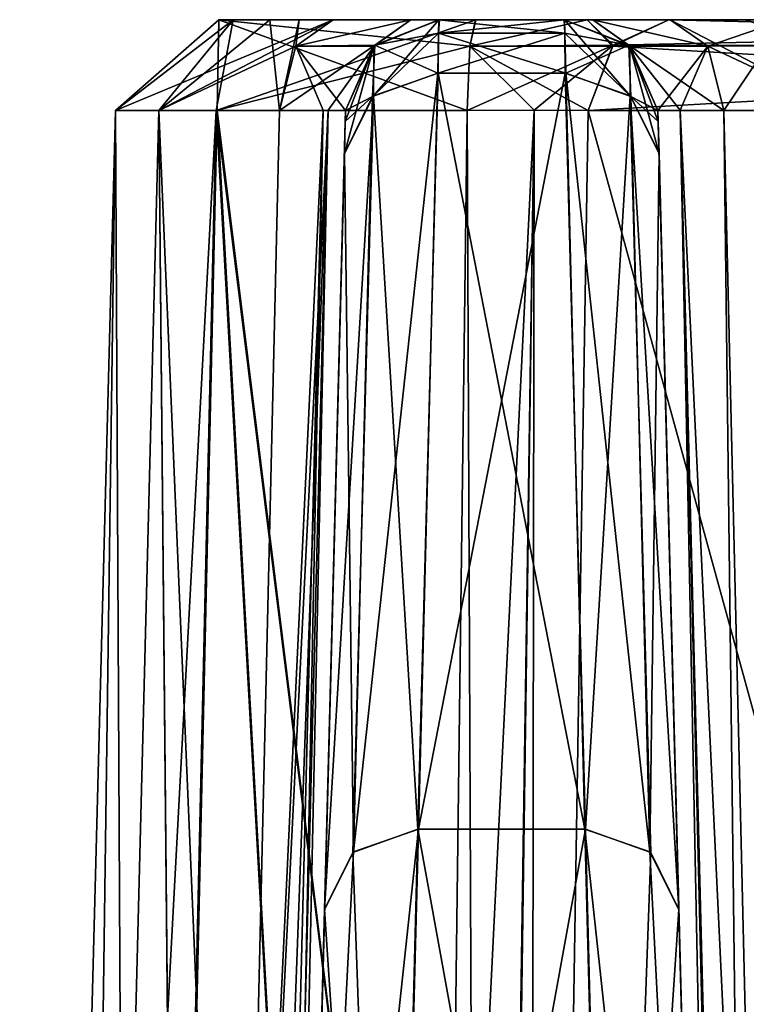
# Model space of a CAD drawing. Header units: inches. Extents: x -9.1 to 9.1, y -1.6 to 4.3.
# Tile 316 of 656: x -7.155 to -6.921, y 0.533 to 0.85. Entities that reach past the tile are written whole.
import ezdxf

# ---------------------------------------------------------------- set-up
doc = ezdxf.new("R2010")
doc.units = ezdxf.units.IN
doc.header["$LTSCALE"] = 65.185185
doc.header["$MEASUREMENT"] = 0
for name, color, linetype in [('1037', 7, 'CONTINUOUS'), ('1038', 7, 'CONTINUOUS'), ('1039', 7, 'CONTINUOUS'), ('1040', 7, 'CONTINUOUS'), ('1041', 7, 'CONTINUOUS'), ('1082', 7, 'CONTINUOUS'), ('1083', 7, 'CONTINUOUS'), ('1084', 7, 'CONTINUOUS'), ('1085', 7, 'CONTINUOUS'), ('1086', 7, 'CONTINUOUS'), ('6074', 7, 'CONTINUOUS'), ('6075', 7, 'CONTINUOUS'), ('6076', 7, 'CONTINUOUS'), ('6077', 7, 'CONTINUOUS'), ('6078', 7, 'CONTINUOUS'), ('6079', 7, 'CONTINUOUS'), ('6080', 7, 'CONTINUOUS'), ('6081', 7, 'CONTINUOUS'), ('6082', 7, 'CONTINUOUS'), ('6083', 7, 'CONTINUOUS'), ('6084', 7, 'CONTINUOUS'), ('6578', 7, 'CONTINUOUS'), ('6579', 7, 'CONTINUOUS'), ('6580', 7, 'CONTINUOUS'), ('6581', 7, 'CONTINUOUS'), ('6582', 7, 'CONTINUOUS'), ('6583', 7, 'CONTINUOUS'), ('6584', 7, 'CONTINUOUS'), ('6585', 7, 'CONTINUOUS'), ('6586', 7, 'CONTINUOUS'), ('6587', 7, 'CONTINUOUS'), ('6588', 7, 'CONTINUOUS'), ('6613', 7, 'CONTINUOUS'), ('6615', 7, 'CONTINUOUS'), ('6616', 7, 'CONTINUOUS'), ('6617', 7, 'CONTINUOUS'), ('6618', 7, 'CONTINUOUS'), ('6619', 7, 'CONTINUOUS'), ('6620', 7, 'CONTINUOUS'), ('6621', 7, 'CONTINUOUS'), ('6622', 7, 'CONTINUOUS'), ('6623', 7, 'CONTINUOUS'), ('6624', 7, 'CONTINUOUS'), ('6658', 7, 'CONTINUOUS'), ('6659', 7, 'CONTINUOUS'), ('6660', 7, 'CONTINUOUS'), ('6661', 7, 'CONTINUOUS'), ('6662', 7, 'CONTINUOUS'), ('6663', 7, 'CONTINUOUS'), ('6703', 7, 'CONTINUOUS'), ('6704', 7, 'CONTINUOUS'), ('6705', 7, 'CONTINUOUS'), ('6707', 7, 'CONTINUOUS')]:
    doc.layers.add(name, color=color, linetype=linetype)

msp = doc.modelspace()

# ---------------------------------------------------------------- linework, layer by layer
at = {"layer": '1037', "linetype": 'CONTINUOUS'}
for points in [[(-6.94979, 0.82079, 3.49259), (-6.9497, 0.81729, 3.52136), (-6.919, -0.355, 2.82467), (-6.94979, 0.82079, 3.49259)], [(-6.94979, 0.82079, 2.80949), (-6.94979, 0.82079, 3.49259), (-6.919, -0.355, 2.82467), (-6.94979, 0.82079, 2.80949)], [(-6.9497, 0.81729, 3.52136), (-6.94943, 0.80699, 3.54846), (-6.919, -0.355, 2.82467), (-6.9497, 0.81729, 3.52136)], [(-6.94943, 0.80699, 3.54846), (-6.94306, 0.56391, 4.01084), (-6.919, -0.355, 2.82467), (-6.94943, 0.80699, 3.54846)], [(-6.94306, 0.56391, 4.01084), (-6.93428, 0.22835, 4.37628), (-6.919, -0.355, 2.82467), (-6.94306, 0.56391, 4.01084)]]:
    msp.add_3dface(points, dxfattribs=at)
at = {"layer": '1038', "linetype": 'CONTINUOUS'}
for points in [[(-6.97305, 0.5897, 4.02475), (-6.96427, 0.24387, 4.40152), (-6.95209, 0.58226, 4.02055), (-6.97305, 0.5897, 4.02475)], [(-6.96427, 0.24387, 4.40152), (-6.94306, 0.56391, 4.01084), (-6.95209, 0.58226, 4.02055), (-6.96427, 0.24387, 4.40152)], [(-6.93428, 0.22835, 4.37628), (-6.94306, 0.56391, 4.01084), (-6.96427, 0.24387, 4.40152), (-6.93428, 0.22835, 4.37628)]]:
    msp.add_3dface(points, dxfattribs=at)
at = {"layer": '1039', "linetype": 'CONTINUOUS'}
for points in [[(-6.96427, 0.24387, 4.40152), (-6.97305, 0.5897, 4.02475), (-7.03572, 0.24386, 4.40152), (-6.96427, 0.24387, 4.40152)], [(-7.03572, 0.24386, 4.40152), (-6.97305, 0.5897, 4.02475), (-7.02677, 0.5897, 4.02475), (-7.03572, 0.24386, 4.40152)]]:
    msp.add_3dface(points, dxfattribs=at)
at = {"layer": '1040', "linetype": 'CONTINUOUS'}
for points in [[(-7.03572, 0.24386, 4.40152), (-7.02677, 0.5897, 4.02475), (-7.06572, 0.22836, 4.37628), (-7.03572, 0.24386, 4.40152)], [(-7.02677, 0.5897, 4.02475), (-7.04764, 0.58249, 4.02067), (-7.06572, 0.22836, 4.37628), (-7.02677, 0.5897, 4.02475)], [(-7.04764, 0.58249, 4.02067), (-7.05694, 0.56391, 4.01082), (-7.06572, 0.22836, 4.37628), (-7.04764, 0.58249, 4.02067)]]:
    msp.add_3dface(points, dxfattribs=at)
at = {"layer": '1041', "linetype": 'CONTINUOUS'}
for points in [[(-7.081, -0.355, 2.82467), (-7.081, -0.355, 4.53392), (-7.05021, 0.82079, 3.49256), (-7.081, -0.355, 2.82467)], [(-7.05021, 0.82079, 3.49256), (-7.081, -0.355, 4.53392), (-7.0503, 0.81729, 3.52136), (-7.05021, 0.82079, 3.49256)], [(-7.05021, 0.82079, 2.80949), (-7.081, -0.355, 2.82467), (-7.05021, 0.82079, 3.49256), (-7.05021, 0.82079, 2.80949)], [(-7.0503, 0.81729, 3.52136), (-7.081, -0.355, 4.53392), (-7.05057, 0.80698, 3.54848), (-7.0503, 0.81729, 3.52136)], [(-7.081, -0.355, 4.53392), (-7.05694, 0.56391, 4.01082), (-7.05057, 0.80698, 3.54848), (-7.081, -0.355, 4.53392)], [(-7.06572, 0.22836, 4.37628), (-7.05694, 0.56391, 4.01082), (-7.081, -0.355, 4.53392), (-7.06572, 0.22836, 4.37628)]]:
    msp.add_3dface(points, dxfattribs=at)
at = {"layer": '1082', "linetype": 'CONTINUOUS'}
for points in [[(-7.0503, 0.81729, -3.52136), (-7.081, -0.355, -2.82272), (-7.05021, 0.82079, -3.49259), (-7.0503, 0.81729, -3.52136)], [(-7.05021, 0.82079, -3.49259), (-7.081, -0.355, -2.82272), (-7.05021, 0.82079, -2.80755), (-7.05021, 0.82079, -3.49259)], [(-7.05057, 0.80699, -3.54846), (-7.081, -0.355, -2.82272), (-7.0503, 0.81729, -3.52136), (-7.05057, 0.80699, -3.54846)], [(-7.05694, 0.56391, -4.01084), (-7.081, -0.355, -2.82272), (-7.05057, 0.80699, -3.54846), (-7.05694, 0.56391, -4.01084)], [(-7.06572, 0.22835, -4.37628), (-7.081, -0.355, -2.82272), (-7.05694, 0.56391, -4.01084), (-7.06572, 0.22835, -4.37628)]]:
    msp.add_3dface(points, dxfattribs=at)
at = {"layer": '1083', "linetype": 'CONTINUOUS'}
for points in [[(-7.02695, 0.5897, -4.02475), (-7.03573, 0.24387, -4.40152), (-7.04791, 0.58226, -4.02055), (-7.02695, 0.5897, -4.02475)], [(-7.03573, 0.24387, -4.40152), (-7.05694, 0.56391, -4.01084), (-7.04791, 0.58226, -4.02055), (-7.03573, 0.24387, -4.40152)], [(-7.06572, 0.22835, -4.37628), (-7.05694, 0.56391, -4.01084), (-7.03573, 0.24387, -4.40152), (-7.06572, 0.22835, -4.37628)]]:
    msp.add_3dface(points, dxfattribs=at)
at = {"layer": '1084', "linetype": 'CONTINUOUS'}
for points in [[(-7.03573, 0.24387, -4.40152), (-7.02695, 0.5897, -4.02475), (-6.96428, 0.24386, -4.40152), (-7.03573, 0.24387, -4.40152)], [(-6.96428, 0.24386, -4.40152), (-7.02695, 0.5897, -4.02475), (-6.97323, 0.5897, -4.02475), (-6.96428, 0.24386, -4.40152)]]:
    msp.add_3dface(points, dxfattribs=at)
at = {"layer": '1085', "linetype": 'CONTINUOUS'}
for points in [[(-6.96428, 0.24386, -4.40152), (-6.97323, 0.5897, -4.02475), (-6.93428, 0.22835, -4.37628), (-6.96428, 0.24386, -4.40152)], [(-6.97323, 0.5897, -4.02475), (-6.95236, 0.58249, -4.02067), (-6.93428, 0.22835, -4.37628), (-6.97323, 0.5897, -4.02475)], [(-6.95236, 0.58249, -4.02067), (-6.94306, 0.56391, -4.01082), (-6.93428, 0.22835, -4.37628), (-6.95236, 0.58249, -4.02067)]]:
    msp.add_3dface(points, dxfattribs=at)
at = {"layer": '1086', "linetype": 'CONTINUOUS'}
for points in [[(-6.919, -0.355, -2.82272), (-6.919, -0.355, -4.53392), (-6.94979, 0.82079, -3.49256), (-6.919, -0.355, -2.82272)], [(-6.94979, 0.82079, -3.49256), (-6.919, -0.355, -4.53392), (-6.9497, 0.81729, -3.52136), (-6.94979, 0.82079, -3.49256)], [(-6.94979, 0.82079, -2.80755), (-6.919, -0.355, -2.82272), (-6.94979, 0.82079, -3.49256), (-6.94979, 0.82079, -2.80755)], [(-6.9497, 0.81729, -3.52136), (-6.919, -0.355, -4.53392), (-6.94943, 0.80698, -3.54848), (-6.9497, 0.81729, -3.52136)], [(-6.919, -0.355, -4.53392), (-6.94306, 0.56391, -4.01082), (-6.94943, 0.80698, -3.54848), (-6.919, -0.355, -4.53392)], [(-6.93428, 0.22835, -4.37628), (-6.94306, 0.56391, -4.01082), (-6.919, -0.355, -4.53392), (-6.93428, 0.22835, -4.37628)]]:
    msp.add_3dface(points, dxfattribs=at)
at = {"layer": '6074', "linetype": 'CONTINUOUS'}
for points in [[(-6.94979, 0.82079, 2.80949), (-6.919, -0.355, 2.82467), (-6.94262, 0.82094, 2.78726), (-6.94979, 0.82079, 2.80949)], [(-6.919, -0.355, 2.82467), (-6.9126, -0.35515, 2.804), (-6.94262, 0.82094, 2.78726), (-6.919, -0.355, 2.82467)], [(-6.94262, 0.82094, 2.78726), (-6.9126, -0.35515, 2.804), (-6.91467, 0.2322, 2.77752), (-6.94262, 0.82094, 2.78726)], [(-6.92856, 0.82079, 2.76861), (-6.94262, 0.82094, 2.78726), (-6.91467, 0.2322, 2.77752), (-6.92856, 0.82079, 2.76861)]]:
    msp.add_3dface(points, dxfattribs=at)
at = {"layer": '6075', "linetype": 'CONTINUOUS'}
for points in [[(-6.97978, 0.85, 2.80949), (-6.95884, 0.84148, 2.80949), (-6.97076, 0.85, 2.77265), (-6.97978, 0.85, 2.80949)], [(-6.97076, 0.85, 2.77265), (-6.95884, 0.84148, 2.80949), (-6.93377, 0.8415, 2.76119), (-6.97076, 0.85, 2.77265)], [(-6.94582, 0.85, 2.74409), (-6.97076, 0.85, 2.77265), (-6.93377, 0.8415, 2.76119), (-6.94582, 0.85, 2.74409)], [(-6.95884, 0.84148, 2.80949), (-6.94979, 0.82079, 2.80949), (-6.93377, 0.8415, 2.76119), (-6.95884, 0.84148, 2.80949)], [(-6.94979, 0.82079, 2.80949), (-6.94262, 0.82094, 2.78726), (-6.93377, 0.8415, 2.76119), (-6.94979, 0.82079, 2.80949)], [(-6.94262, 0.82094, 2.78726), (-6.92856, 0.82079, 2.76861), (-6.93377, 0.8415, 2.76119), (-6.94262, 0.82094, 2.78726)]]:
    msp.add_3dface(points, dxfattribs=at)
at = {"layer": '6076', "linetype": 'CONTINUOUS'}
for points in [[(-6.95884, 0.84148, 2.80949), (-6.97978, 0.85, 2.80949), (-6.95885, 0.84149, 3.4926), (-6.95884, 0.84148, 2.80949)], [(-6.95885, 0.84149, 3.4926), (-6.97978, 0.85, 2.80949), (-6.97978, 0.85, 3.4926), (-6.95885, 0.84149, 3.4926)], [(-6.94979, 0.82079, 3.49259), (-6.95884, 0.84148, 2.80949), (-6.95885, 0.84149, 3.4926), (-6.94979, 0.82079, 3.49259)], [(-6.94979, 0.82079, 3.49259), (-6.94979, 0.82079, 2.80949), (-6.95884, 0.84148, 2.80949), (-6.94979, 0.82079, 3.49259)]]:
    msp.add_3dface(points, dxfattribs=at)
at = {"layer": '6077', "linetype": 'CONTINUOUS'}
for points in [[(-6.95885, 0.84149, 3.4926), (-6.97978, 0.85, 3.4926), (-6.95872, 0.82556, 3.55833), (-6.95885, 0.84149, 3.4926)], [(-6.95872, 0.82556, 3.55833), (-6.97978, 0.85, 3.4926), (-6.97968, 0.84562, 3.52857), (-6.95872, 0.82556, 3.55833)], [(-6.97959, 0.83277, 3.56241), (-6.95872, 0.82556, 3.55833), (-6.97968, 0.84562, 3.52857), (-6.97959, 0.83277, 3.56241)], [(-6.94943, 0.80699, 3.54846), (-6.9497, 0.81729, 3.52136), (-6.95885, 0.84149, 3.4926), (-6.94943, 0.80699, 3.54846)], [(-6.94943, 0.80699, 3.54846), (-6.95885, 0.84149, 3.4926), (-6.95872, 0.82556, 3.55833), (-6.94943, 0.80699, 3.54846)], [(-6.9497, 0.81729, 3.52136), (-6.94979, 0.82079, 3.49259), (-6.95885, 0.84149, 3.4926), (-6.9497, 0.81729, 3.52136)]]:
    msp.add_3dface(points, dxfattribs=at)
at = {"layer": '6078', "linetype": 'CONTINUOUS'}
for points in [[(-6.97305, 0.5897, 4.02475), (-6.95872, 0.82556, 3.55833), (-6.97959, 0.83277, 3.56241), (-6.97305, 0.5897, 4.02475)], [(-6.97305, 0.5897, 4.02475), (-6.95209, 0.58226, 4.02055), (-6.95872, 0.82556, 3.55833), (-6.97305, 0.5897, 4.02475)], [(-6.94306, 0.56391, 4.01084), (-6.94943, 0.80699, 3.54846), (-6.95872, 0.82556, 3.55833), (-6.94306, 0.56391, 4.01084)], [(-6.95209, 0.58226, 4.02055), (-6.94306, 0.56391, 4.01084), (-6.95872, 0.82556, 3.55833), (-6.95209, 0.58226, 4.02055)]]:
    msp.add_3dface(points, dxfattribs=at)
at = {"layer": '6079', "linetype": 'CONTINUOUS'}
for points in [[(-7.02677, 0.5897, 4.02475), (-6.97305, 0.5897, 4.02475), (-6.97959, 0.83277, 3.56241), (-7.02677, 0.5897, 4.02475)], [(-7.02677, 0.5897, 4.02475), (-6.97959, 0.83277, 3.56241), (-7.02058, 0.83277, 3.56241), (-7.02677, 0.5897, 4.02475)]]:
    msp.add_3dface(points, dxfattribs=at)
at = {"layer": '6080', "linetype": 'CONTINUOUS'}
for points in [[(-7.04764, 0.58249, 4.02067), (-7.02677, 0.5897, 4.02475), (-7.02058, 0.83277, 3.56241), (-7.04764, 0.58249, 4.02067)], [(-7.04764, 0.58249, 4.02067), (-7.02058, 0.83277, 3.56241), (-7.04155, 0.82533, 3.55821), (-7.04764, 0.58249, 4.02067)], [(-7.05057, 0.80698, 3.54848), (-7.04764, 0.58249, 4.02067), (-7.04155, 0.82533, 3.55821), (-7.05057, 0.80698, 3.54848)], [(-7.05694, 0.56391, 4.01082), (-7.04764, 0.58249, 4.02067), (-7.05057, 0.80698, 3.54848), (-7.05694, 0.56391, 4.01082)]]:
    msp.add_3dface(points, dxfattribs=at)
at = {"layer": '6081', "linetype": 'CONTINUOUS'}
for points in [[(-7.02003, 0.85, 3.4926), (-7.04085, 0.84178, 3.4926), (-7.02032, 0.84563, 3.52853), (-7.02003, 0.85, 3.4926)], [(-7.04085, 0.84178, 3.4926), (-7.02058, 0.83277, 3.56241), (-7.02032, 0.84563, 3.52853), (-7.04085, 0.84178, 3.4926)], [(-7.05021, 0.82079, 3.49256), (-7.04155, 0.82533, 3.55821), (-7.04085, 0.84178, 3.4926), (-7.05021, 0.82079, 3.49256)], [(-7.04155, 0.82533, 3.55821), (-7.02058, 0.83277, 3.56241), (-7.04085, 0.84178, 3.4926), (-7.04155, 0.82533, 3.55821)], [(-7.0503, 0.81729, 3.52136), (-7.05057, 0.80698, 3.54848), (-7.04155, 0.82533, 3.55821), (-7.0503, 0.81729, 3.52136)], [(-7.05021, 0.82079, 3.49256), (-7.0503, 0.81729, 3.52136), (-7.04155, 0.82533, 3.55821), (-7.05021, 0.82079, 3.49256)]]:
    msp.add_3dface(points, dxfattribs=at)
at = {"layer": '6082', "linetype": 'CONTINUOUS'}
for points in [[(-7.04085, 0.84178, 3.4926), (-7.02003, 0.85, 3.4926), (-7.04084, 0.84179, 2.80949), (-7.04085, 0.84178, 3.4926)], [(-7.04084, 0.84179, 2.80949), (-7.02003, 0.85, 3.4926), (-7.02022, 0.85, 2.80949), (-7.04084, 0.84179, 2.80949)], [(-7.05021, 0.82079, 2.80949), (-7.04085, 0.84178, 3.4926), (-7.04084, 0.84179, 2.80949), (-7.05021, 0.82079, 2.80949)], [(-7.05021, 0.82079, 2.80949), (-7.05021, 0.82079, 3.49256), (-7.04085, 0.84178, 3.4926), (-7.05021, 0.82079, 2.80949)]]:
    msp.add_3dface(points, dxfattribs=at)
at = {"layer": '6083', "linetype": 'CONTINUOUS'}
for points in [[(-7.06623, 0.84149, 2.7612), (-7.04084, 0.84179, 2.80949), (-7.02924, 0.85, 2.77265), (-7.06623, 0.84149, 2.7612)], [(-7.05419, 0.85, 2.74408), (-7.06623, 0.84149, 2.7612), (-7.02924, 0.85, 2.77265), (-7.05419, 0.85, 2.74408)], [(-7.04084, 0.84179, 2.80949), (-7.02022, 0.85, 2.80949), (-7.02924, 0.85, 2.77265), (-7.04084, 0.84179, 2.80949)], [(-7.07149, 0.82079, 2.76867), (-7.04084, 0.84179, 2.80949), (-7.06623, 0.84149, 2.7612), (-7.07149, 0.82079, 2.76867)], [(-7.04084, 0.84179, 2.80949), (-7.07149, 0.82079, 2.76867), (-7.05586, 0.82089, 2.78649), (-7.04084, 0.84179, 2.80949)], [(-7.05021, 0.82079, 2.80949), (-7.04084, 0.84179, 2.80949), (-7.05586, 0.82089, 2.78649), (-7.05021, 0.82079, 2.80949)]]:
    msp.add_3dface(points, dxfattribs=at)
at = {"layer": '6084', "linetype": 'CONTINUOUS'}
for points in [[(-7.09909, -0.355, 2.78628), (-7.05586, 0.82089, 2.78649), (-7.08528, 0.23219, 2.77745), (-7.09909, -0.355, 2.78628)], [(-7.08577, -0.35521, 2.80346), (-7.05586, 0.82089, 2.78649), (-7.09909, -0.355, 2.78628), (-7.08577, -0.35521, 2.80346)], [(-7.081, -0.355, 2.82467), (-7.05586, 0.82089, 2.78649), (-7.08577, -0.35521, 2.80346), (-7.081, -0.355, 2.82467)], [(-7.07149, 0.82079, 2.76867), (-7.08528, 0.23219, 2.77745), (-7.05586, 0.82089, 2.78649), (-7.07149, 0.82079, 2.76867)], [(-7.081, -0.355, 2.82467), (-7.05021, 0.82079, 2.80949), (-7.05586, 0.82089, 2.78649), (-7.081, -0.355, 2.82467)]]:
    msp.add_3dface(points, dxfattribs=at)
at = {"layer": '6578', "linetype": 'CONTINUOUS'}
for points in [[(-7.081, -0.355, -2.82272), (-7.0874, -0.35515, -2.80205), (-7.05738, 0.82094, -2.78531), (-7.081, -0.355, -2.82272)], [(-7.05738, 0.82094, -2.78531), (-7.0874, -0.35515, -2.80205), (-7.08533, 0.2322, -2.77557), (-7.05738, 0.82094, -2.78531)], [(-7.07144, 0.82079, -2.76666), (-7.05738, 0.82094, -2.78531), (-7.08533, 0.2322, -2.77557), (-7.07144, 0.82079, -2.76666)], [(-7.05021, 0.82079, -2.80755), (-7.081, -0.355, -2.82272), (-7.05738, 0.82094, -2.78531), (-7.05021, 0.82079, -2.80755)]]:
    msp.add_3dface(points, dxfattribs=at)
at = {"layer": '6579', "linetype": 'CONTINUOUS'}
for points in [[(-7.02924, 0.85, -2.7707), (-7.04116, 0.84148, -2.80755), (-7.06623, 0.8415, -2.75924), (-7.02924, 0.85, -2.7707)], [(-7.05419, 0.85, -2.74213), (-7.02924, 0.85, -2.7707), (-7.06623, 0.8415, -2.75924), (-7.05419, 0.85, -2.74213)], [(-7.02022, 0.85, -2.80755), (-7.04116, 0.84148, -2.80755), (-7.02924, 0.85, -2.7707), (-7.02022, 0.85, -2.80755)], [(-7.05738, 0.82094, -2.78531), (-7.07144, 0.82079, -2.76666), (-7.06623, 0.8415, -2.75924), (-7.05738, 0.82094, -2.78531)], [(-7.05021, 0.82079, -2.80755), (-7.05738, 0.82094, -2.78531), (-7.06623, 0.8415, -2.75924), (-7.05021, 0.82079, -2.80755)], [(-7.04116, 0.84148, -2.80755), (-7.05021, 0.82079, -2.80755), (-7.06623, 0.8415, -2.75924), (-7.04116, 0.84148, -2.80755)]]:
    msp.add_3dface(points, dxfattribs=at)
at = {"layer": '6580', "linetype": 'CONTINUOUS'}
for points in [[(-7.04116, 0.84148, -2.80755), (-7.02022, 0.85, -2.80755), (-7.04115, 0.84149, -3.4926), (-7.04116, 0.84148, -2.80755)], [(-7.04115, 0.84149, -3.4926), (-7.02022, 0.85, -2.80755), (-7.02022, 0.85, -3.4926), (-7.04115, 0.84149, -3.4926)], [(-7.05021, 0.82079, -3.49259), (-7.04116, 0.84148, -2.80755), (-7.04115, 0.84149, -3.4926), (-7.05021, 0.82079, -3.49259)], [(-7.05021, 0.82079, -3.49259), (-7.05021, 0.82079, -2.80755), (-7.04116, 0.84148, -2.80755), (-7.05021, 0.82079, -3.49259)]]:
    msp.add_3dface(points, dxfattribs=at)
at = {"layer": '6581', "linetype": 'CONTINUOUS'}
for points in [[(-7.04115, 0.84149, -3.4926), (-7.02022, 0.85, -3.4926), (-7.04128, 0.82556, -3.55833), (-7.04115, 0.84149, -3.4926)], [(-7.04128, 0.82556, -3.55833), (-7.02022, 0.85, -3.4926), (-7.02032, 0.84562, -3.52857), (-7.04128, 0.82556, -3.55833)], [(-7.02041, 0.83277, -3.56241), (-7.04128, 0.82556, -3.55833), (-7.02032, 0.84562, -3.52857), (-7.02041, 0.83277, -3.56241)], [(-7.05057, 0.80699, -3.54846), (-7.0503, 0.81729, -3.52136), (-7.04115, 0.84149, -3.4926), (-7.05057, 0.80699, -3.54846)], [(-7.05057, 0.80699, -3.54846), (-7.04115, 0.84149, -3.4926), (-7.04128, 0.82556, -3.55833), (-7.05057, 0.80699, -3.54846)], [(-7.0503, 0.81729, -3.52136), (-7.05021, 0.82079, -3.49259), (-7.04115, 0.84149, -3.4926), (-7.0503, 0.81729, -3.52136)]]:
    msp.add_3dface(points, dxfattribs=at)
at = {"layer": '6582', "linetype": 'CONTINUOUS'}
for points in [[(-7.02695, 0.5897, -4.02475), (-7.04128, 0.82556, -3.55833), (-7.02041, 0.83277, -3.56241), (-7.02695, 0.5897, -4.02475)], [(-7.05694, 0.56391, -4.01084), (-7.05057, 0.80699, -3.54846), (-7.04128, 0.82556, -3.55833), (-7.05694, 0.56391, -4.01084)], [(-7.04791, 0.58226, -4.02055), (-7.05694, 0.56391, -4.01084), (-7.04128, 0.82556, -3.55833), (-7.04791, 0.58226, -4.02055)], [(-7.02695, 0.5897, -4.02475), (-7.04791, 0.58226, -4.02055), (-7.04128, 0.82556, -3.55833), (-7.02695, 0.5897, -4.02475)]]:
    msp.add_3dface(points, dxfattribs=at)
at = {"layer": '6583', "linetype": 'CONTINUOUS'}
for points in [[(-6.97323, 0.5897, -4.02475), (-7.02695, 0.5897, -4.02475), (-7.02041, 0.83277, -3.56241), (-6.97323, 0.5897, -4.02475)], [(-6.97323, 0.5897, -4.02475), (-7.02041, 0.83277, -3.56241), (-6.97942, 0.83277, -3.56241), (-6.97323, 0.5897, -4.02475)]]:
    msp.add_3dface(points, dxfattribs=at)
at = {"layer": '6584', "linetype": 'CONTINUOUS'}
for points in [[(-6.95236, 0.58249, -4.02067), (-6.97323, 0.5897, -4.02475), (-6.97942, 0.83277, -3.56241), (-6.95236, 0.58249, -4.02067)], [(-6.95236, 0.58249, -4.02067), (-6.97942, 0.83277, -3.56241), (-6.95845, 0.82533, -3.55821), (-6.95236, 0.58249, -4.02067)], [(-6.94943, 0.80698, -3.54848), (-6.95236, 0.58249, -4.02067), (-6.95845, 0.82533, -3.55821), (-6.94943, 0.80698, -3.54848)], [(-6.94306, 0.56391, -4.01082), (-6.95236, 0.58249, -4.02067), (-6.94943, 0.80698, -3.54848), (-6.94306, 0.56391, -4.01082)]]:
    msp.add_3dface(points, dxfattribs=at)
at = {"layer": '6585', "linetype": 'CONTINUOUS'}
for points in [[(-6.97997, 0.85, -3.4926), (-6.95915, 0.84178, -3.4926), (-6.97968, 0.84563, -3.52853), (-6.97997, 0.85, -3.4926)], [(-6.95915, 0.84178, -3.4926), (-6.97942, 0.83277, -3.56241), (-6.97968, 0.84563, -3.52853), (-6.95915, 0.84178, -3.4926)], [(-6.95845, 0.82533, -3.55821), (-6.97942, 0.83277, -3.56241), (-6.95915, 0.84178, -3.4926), (-6.95845, 0.82533, -3.55821)], [(-6.94979, 0.82079, -3.49256), (-6.95845, 0.82533, -3.55821), (-6.95915, 0.84178, -3.4926), (-6.94979, 0.82079, -3.49256)], [(-6.94979, 0.82079, -3.49256), (-6.9497, 0.81729, -3.52136), (-6.95845, 0.82533, -3.55821), (-6.94979, 0.82079, -3.49256)], [(-6.9497, 0.81729, -3.52136), (-6.94943, 0.80698, -3.54848), (-6.95845, 0.82533, -3.55821), (-6.9497, 0.81729, -3.52136)]]:
    msp.add_3dface(points, dxfattribs=at)
at = {"layer": '6586', "linetype": 'CONTINUOUS'}
for points in [[(-6.95915, 0.84178, -3.4926), (-6.97997, 0.85, -3.4926), (-6.95916, 0.84179, -2.80755), (-6.95915, 0.84178, -3.4926)], [(-6.95916, 0.84179, -2.80755), (-6.97997, 0.85, -3.4926), (-6.97978, 0.85, -2.80755), (-6.95916, 0.84179, -2.80755)], [(-6.94979, 0.82079, -2.80755), (-6.95915, 0.84178, -3.4926), (-6.95916, 0.84179, -2.80755), (-6.94979, 0.82079, -2.80755)], [(-6.94979, 0.82079, -2.80755), (-6.94979, 0.82079, -3.49256), (-6.95915, 0.84178, -3.4926), (-6.94979, 0.82079, -2.80755)]]:
    msp.add_3dface(points, dxfattribs=at)
at = {"layer": '6587', "linetype": 'CONTINUOUS'}
for points in [[(-6.95916, 0.84179, -2.80755), (-6.97978, 0.85, -2.80755), (-6.97076, 0.85, -2.7707), (-6.95916, 0.84179, -2.80755)], [(-6.93376, 0.84149, -2.75925), (-6.95916, 0.84179, -2.80755), (-6.97076, 0.85, -2.7707), (-6.93376, 0.84149, -2.75925)], [(-6.94582, 0.85, -2.74214), (-6.93376, 0.84149, -2.75925), (-6.97076, 0.85, -2.7707), (-6.94582, 0.85, -2.74214)], [(-6.94979, 0.82079, -2.80755), (-6.95916, 0.84179, -2.80755), (-6.94262, 0.82094, -2.78531), (-6.94979, 0.82079, -2.80755)], [(-6.92856, 0.82079, -2.76666), (-6.95916, 0.84179, -2.80755), (-6.93376, 0.84149, -2.75925), (-6.92856, 0.82079, -2.76666)], [(-6.95916, 0.84179, -2.80755), (-6.92856, 0.82079, -2.76666), (-6.94262, 0.82094, -2.78531), (-6.95916, 0.84179, -2.80755)]]:
    msp.add_3dface(points, dxfattribs=at)
at = {"layer": '6588', "linetype": 'CONTINUOUS'}
for points in [[(-6.919, -0.355, -2.82272), (-6.94979, 0.82079, -2.80755), (-6.94262, 0.82094, -2.78531), (-6.919, -0.355, -2.82272)], [(-6.919, -0.355, -2.82272), (-6.94262, 0.82094, -2.78531), (-6.91426, -0.3552, -2.8015), (-6.919, -0.355, -2.82272)], [(-6.94262, 0.82094, -2.78531), (-6.92856, 0.82079, -2.76666), (-6.91426, -0.3552, -2.8015), (-6.94262, 0.82094, -2.78531)], [(-6.92856, 0.82079, -2.76666), (-6.91467, 0.2322, -2.77557), (-6.91426, -0.3552, -2.8015), (-6.92856, 0.82079, -2.76666)]]:
    msp.add_3dface(points, dxfattribs=at)
at = {"layer": '6613', "linetype": 'CONTINUOUS'}
for points in [[(-6.89338, 0.84179, 2.56402), (-6.91124, 0.85, 2.55371), (-6.92185, 0.85, 2.59013), (-6.89338, 0.84179, 2.56402)], [(-6.89554, 0.84149, 2.61854), (-6.89338, 0.84179, 2.56402), (-6.92185, 0.85, 2.59013), (-6.89554, 0.84149, 2.61854)], [(-6.91453, 0.85, 2.62733), (-6.89554, 0.84149, 2.61854), (-6.92185, 0.85, 2.59013), (-6.91453, 0.85, 2.62733)]]:
    msp.add_3dface(points, dxfattribs=at)
at = {"layer": '6615', "linetype": 'CONTINUOUS'}
msp.add_3dface([(-6.92856, 0.82079, 2.76861), (-6.91467, 0.2322, 2.77752), (-6.88977, 0.82079, 2.72425), (-6.92856, 0.82079, 2.76861)], dxfattribs=at)
at = {"layer": '6616', "linetype": 'CONTINUOUS'}
for points in [[(-6.94582, 0.85, 2.74409), (-6.93377, 0.8415, 2.76119), (-6.88977, 0.82079, 2.72425), (-6.94582, 0.85, 2.74409)], [(-6.94582, 0.85, 2.74409), (-6.88977, 0.82079, 2.72425), (-6.90899, 0.85, 2.69139), (-6.94582, 0.85, 2.74409)], [(-6.93377, 0.8415, 2.76119), (-6.92856, 0.82079, 2.76861), (-6.88977, 0.82079, 2.72425), (-6.93377, 0.8415, 2.76119)]]:
    msp.add_3dface(points, dxfattribs=at)
at = {"layer": '6617', "linetype": 'CONTINUOUS'}
for points in [[(-7.05419, 0.85, -2.74213), (-7.09101, 0.85, -2.64066), (-6.90899, 0.85, -2.68944), (-7.05419, 0.85, -2.74213)], [(-7.09101, 0.85, -2.64066), (-7.00839, 0.85, -2.5712), (-6.91454, 0.85, -2.62537), (-7.09101, 0.85, -2.64066)], [(-6.90899, 0.85, -2.68944), (-7.09101, 0.85, -2.64066), (-6.91454, 0.85, -2.62537), (-6.90899, 0.85, -2.68944)], [(-6.91453, 0.85, 2.62733), (-6.92185, 0.85, 2.59013), (-7.08635, 0.85, 2.6293), (-6.91453, 0.85, 2.62733)], [(-6.90899, 0.85, 2.69139), (-6.91453, 0.85, 2.62733), (-7.08635, 0.85, 2.6293), (-6.90899, 0.85, 2.69139)], [(-7.08635, 0.85, 2.6293), (-6.92185, 0.85, 2.59013), (-7.00838, 0.85, 2.57315), (-7.08635, 0.85, 2.6293)], [(-7.07453, 0.85, 2.72464), (-6.90899, 0.85, 2.69139), (-7.08635, 0.85, 2.6293), (-7.07453, 0.85, 2.72464)], [(-7.06509, 0.85, 2.73512), (-6.90899, 0.85, 2.69139), (-7.07453, 0.85, 2.72464), (-7.06509, 0.85, 2.73512)], [(-7.05419, 0.85, 2.74408), (-6.90899, 0.85, 2.69139), (-7.06509, 0.85, 2.73512), (-7.05419, 0.85, 2.74408)], [(-6.94582, 0.85, 2.74409), (-7.05419, 0.85, 2.74408), (-7.02924, 0.85, 2.77265), (-6.94582, 0.85, 2.74409)], [(-7.05419, 0.85, 2.74408), (-6.94582, 0.85, 2.74409), (-6.90899, 0.85, 2.69139), (-7.05419, 0.85, 2.74408)], [(-7.02924, 0.85, -2.7707), (-7.05419, 0.85, -2.74213), (-6.97076, 0.85, -2.7707), (-7.02924, 0.85, -2.7707)], [(-7.05419, 0.85, -2.74213), (-6.94582, 0.85, -2.74214), (-6.97076, 0.85, -2.7707), (-7.05419, 0.85, -2.74213)], [(-6.94582, 0.85, -2.74214), (-7.05419, 0.85, -2.74213), (-6.90899, 0.85, -2.68944), (-6.94582, 0.85, -2.74214)], [(-6.97076, 0.85, 2.77265), (-6.94582, 0.85, 2.74409), (-7.02924, 0.85, 2.77265), (-6.97076, 0.85, 2.77265)], [(-7.02022, 0.85, 2.80949), (-6.97076, 0.85, 2.77265), (-7.02924, 0.85, 2.77265), (-7.02022, 0.85, 2.80949)], [(-7.02022, 0.85, -2.80755), (-7.02924, 0.85, -2.7707), (-6.97978, 0.85, -2.80755), (-7.02022, 0.85, -2.80755)], [(-6.97978, 0.85, -2.80755), (-7.02924, 0.85, -2.7707), (-6.97076, 0.85, -2.7707), (-6.97978, 0.85, -2.80755)], [(-6.97978, 0.85, 2.80949), (-6.97076, 0.85, 2.77265), (-7.02022, 0.85, 2.80949), (-6.97978, 0.85, 2.80949)], [(-7.02003, 0.85, 3.4926), (-6.97978, 0.85, 2.80949), (-7.02022, 0.85, 2.80949), (-7.02003, 0.85, 3.4926)], [(-7.02022, 0.85, -3.4926), (-7.02022, 0.85, -2.80755), (-6.97997, 0.85, -3.4926), (-7.02022, 0.85, -3.4926)], [(-6.97997, 0.85, -3.4926), (-7.02022, 0.85, -2.80755), (-6.97978, 0.85, -2.80755), (-6.97997, 0.85, -3.4926)], [(-6.97978, 0.85, 3.4926), (-6.97978, 0.85, 2.80949), (-7.02003, 0.85, 3.4926), (-6.97978, 0.85, 3.4926)], [(-7.00839, 0.85, -2.5712), (-6.9725, 0.85, -2.55894), (-6.92185, 0.85, -2.58818), (-7.00839, 0.85, -2.5712)], [(-6.91454, 0.85, -2.62537), (-7.00839, 0.85, -2.5712), (-6.92185, 0.85, -2.58818), (-6.91454, 0.85, -2.62537)], [(-6.92185, 0.85, 2.59013), (-6.91124, 0.85, 2.55371), (-7.00838, 0.85, 2.57315), (-6.92185, 0.85, 2.59013)], [(-7.00838, 0.85, 2.57315), (-6.91124, 0.85, 2.55371), (-6.9725, 0.85, 2.56089), (-7.00838, 0.85, 2.57315)], [(-6.9725, 0.85, 2.56089), (-6.91124, 0.85, 2.55371), (-6.94626, 0.85, 2.53349), (-6.9725, 0.85, 2.56089)], [(-6.9725, 0.85, -2.55894), (-6.94626, 0.85, -2.53154), (-6.91124, 0.85, -2.55176), (-6.9725, 0.85, -2.55894)], [(-6.92185, 0.85, -2.58818), (-6.9725, 0.85, -2.55894), (-6.91124, 0.85, -2.55176), (-6.92185, 0.85, -2.58818)], [(-6.91124, 0.85, 2.55371), (-6.55374, 0.85, 1.93449), (-6.94626, 0.85, 2.53349), (-6.91124, 0.85, 2.55371)], [(-6.94626, 0.85, 2.53349), (-6.55374, 0.85, 1.93449), (-6.58876, 0.85, 1.91427), (-6.94626, 0.85, 2.53349)], [(-6.94626, 0.85, -2.53154), (-6.58876, 0.85, -1.91232), (-6.55374, 0.85, -1.93254), (-6.94626, 0.85, -2.53154)], [(-6.91124, 0.85, -2.55176), (-6.94626, 0.85, -2.53154), (-6.55374, 0.85, -1.93254), (-6.91124, 0.85, -2.55176)]]:
    msp.add_3dface(points, dxfattribs=at)
at = {"layer": '6618', "linetype": 'CONTINUOUS'}
for points in [[(-6.97968, 0.84562, 3.52857), (-6.97978, 0.85, 3.4926), (-7.02032, 0.84563, 3.52853), (-6.97968, 0.84562, 3.52857)], [(-6.97978, 0.85, 3.4926), (-7.02003, 0.85, 3.4926), (-7.02032, 0.84563, 3.52853), (-6.97978, 0.85, 3.4926)], [(-7.02058, 0.83277, 3.56241), (-6.97968, 0.84562, 3.52857), (-7.02032, 0.84563, 3.52853), (-7.02058, 0.83277, 3.56241)], [(-6.97959, 0.83277, 3.56241), (-6.97968, 0.84562, 3.52857), (-7.02058, 0.83277, 3.56241), (-6.97959, 0.83277, 3.56241)]]:
    msp.add_3dface(points, dxfattribs=at)
at = {"layer": '6619', "linetype": 'CONTINUOUS'}
for points in [[(-7.11023, 0.82079, 2.72425), (-7.08635, 0.85, 2.6293), (-7.12421, 0.82079, 2.667), (-7.11023, 0.82079, 2.72425)], [(-7.12421, 0.82079, 2.667), (-7.08635, 0.85, 2.6293), (-7.09179, 0.82079, 2.58332), (-7.12421, 0.82079, 2.667)], [(-7.07149, 0.82079, 2.76867), (-7.07453, 0.85, 2.72464), (-7.11023, 0.82079, 2.72425), (-7.07149, 0.82079, 2.76867)], [(-7.07453, 0.85, 2.72464), (-7.08635, 0.85, 2.6293), (-7.11023, 0.82079, 2.72425), (-7.07453, 0.85, 2.72464)], [(-7.08635, 0.85, 2.6293), (-7.00838, 0.85, 2.57315), (-7.09179, 0.82079, 2.58332), (-7.08635, 0.85, 2.6293)], [(-7.09179, 0.82079, 2.58332), (-7.00838, 0.85, 2.57315), (-7.01026, 0.8415, 2.55231), (-7.09179, 0.82079, 2.58332)], [(-7.07149, 0.82079, 2.76867), (-7.06509, 0.85, 2.73512), (-7.07453, 0.85, 2.72464), (-7.07149, 0.82079, 2.76867)], [(-7.07149, 0.82079, 2.76867), (-7.06623, 0.84149, 2.7612), (-7.06509, 0.85, 2.73512), (-7.07149, 0.82079, 2.76867)], [(-7.06623, 0.84149, 2.7612), (-7.05419, 0.85, 2.74408), (-7.06509, 0.85, 2.73512), (-7.06623, 0.84149, 2.7612)], [(-7.01107, 0.82079, 2.54328), (-7.09179, 0.82079, 2.58332), (-7.01026, 0.8415, 2.55231), (-7.01107, 0.82079, 2.54328)]]:
    msp.add_3dface(points, dxfattribs=at)
at = {"layer": '6620', "linetype": 'CONTINUOUS'}
for points in [[(-7.11874, -0.355, 2.56737), (-7.155, -0.355, 2.667), (-7.09179, 0.82079, 2.58332), (-7.11874, -0.355, 2.56737)], [(-7.155, -0.355, 2.667), (-7.14031, -0.355, 2.73285), (-7.12421, 0.82079, 2.667), (-7.155, -0.355, 2.667)], [(-7.155, -0.355, 2.667), (-7.12421, 0.82079, 2.667), (-7.09179, 0.82079, 2.58332), (-7.155, -0.355, 2.667)], [(-7.14031, -0.355, 2.73285), (-7.09909, -0.355, 2.78628), (-7.11023, 0.82079, 2.72425), (-7.14031, -0.355, 2.73285)], [(-7.14031, -0.355, 2.73285), (-7.11023, 0.82079, 2.72425), (-7.12421, 0.82079, 2.667), (-7.14031, -0.355, 2.73285)], [(-7.02616, -0.355, 2.51422), (-7.11874, -0.355, 2.56737), (-7.09179, 0.82079, 2.58332), (-7.02616, -0.355, 2.51422)], [(-7.08528, 0.23219, 2.77745), (-7.07149, 0.82079, 2.76867), (-7.11023, 0.82079, 2.72425), (-7.08528, 0.23219, 2.77745)], [(-7.09909, -0.355, 2.78628), (-7.08528, 0.23219, 2.77745), (-7.11023, 0.82079, 2.72425), (-7.09909, -0.355, 2.78628)], [(-7.02616, -0.355, 2.51422), (-7.09179, 0.82079, 2.58332), (-7.01864, 0.2322, 2.52863), (-7.02616, -0.355, 2.51422)], [(-7.09179, 0.82079, 2.58332), (-7.01107, 0.82079, 2.54328), (-7.01864, 0.2322, 2.52863), (-7.09179, 0.82079, 2.58332)]]:
    msp.add_3dface(points, dxfattribs=at)
at = {"layer": '6621', "linetype": 'CONTINUOUS'}
for points in [[(-7.01864, 0.2322, 2.52863), (-7.01107, 0.82079, 2.54328), (-6.98957, 0.82094, 2.53416), (-7.01864, 0.2322, 2.52863)], [(-7.01864, 0.2322, 2.52863), (-6.98957, 0.82094, 2.53416), (-7.0072, -0.35515, 2.50466), (-7.01864, 0.2322, 2.52863)], [(-7.0072, -0.35515, 2.50466), (-6.98957, 0.82094, 2.53416), (-6.99131, -0.355, 2.48995), (-7.0072, -0.35515, 2.50466)], [(-6.98957, 0.82094, 2.53416), (-6.97224, 0.82079, 2.51849), (-6.99131, -0.355, 2.48995), (-6.98957, 0.82094, 2.53416)]]:
    msp.add_3dface(points, dxfattribs=at)
at = {"layer": '6622', "linetype": 'CONTINUOUS'}
for points in [[(-7.00838, 0.85, 2.57315), (-6.9725, 0.85, 2.56089), (-7.01026, 0.8415, 2.55231), (-7.00838, 0.85, 2.57315)], [(-7.01026, 0.8415, 2.55231), (-6.9725, 0.85, 2.56089), (-6.9644, 0.84148, 2.52301), (-7.01026, 0.8415, 2.55231)], [(-6.9725, 0.85, 2.56089), (-6.94626, 0.85, 2.53349), (-6.9644, 0.84148, 2.52301), (-6.9725, 0.85, 2.56089)], [(-7.01107, 0.82079, 2.54328), (-7.01026, 0.8415, 2.55231), (-6.98957, 0.82094, 2.53416), (-7.01107, 0.82079, 2.54328)], [(-7.01026, 0.8415, 2.55231), (-6.97224, 0.82079, 2.51849), (-6.98957, 0.82094, 2.53416), (-7.01026, 0.8415, 2.55231)], [(-6.97224, 0.82079, 2.51849), (-7.01026, 0.8415, 2.55231), (-6.9644, 0.84148, 2.52301), (-6.97224, 0.82079, 2.51849)]]:
    msp.add_3dface(points, dxfattribs=at)
at = {"layer": '6623', "linetype": 'CONTINUOUS'}
for points in [[(-6.9644, 0.84148, 2.52301), (-6.94626, 0.85, 2.53349), (-6.60662, 0.84179, 1.90396), (-6.9644, 0.84148, 2.52301)], [(-6.94626, 0.85, 2.53349), (-6.58876, 0.85, 1.91427), (-6.60662, 0.84179, 1.90396), (-6.94626, 0.85, 2.53349)], [(-6.97224, 0.82079, 2.51849), (-6.9644, 0.84148, 2.52301), (-6.61473, 0.82079, 1.89927), (-6.97224, 0.82079, 2.51849)], [(-6.61473, 0.82079, 1.89927), (-6.9644, 0.84148, 2.52301), (-6.60662, 0.84179, 1.90396), (-6.61473, 0.82079, 1.89927)]]:
    msp.add_3dface(points, dxfattribs=at)
at = {"layer": '6624', "linetype": 'CONTINUOUS'}
for points in [[(-6.99131, -0.355, 2.48995), (-6.97224, 0.82079, 2.51849), (-6.64898, -0.355, 1.89702), (-6.99131, -0.355, 2.48995)], [(-6.97224, 0.82079, 2.51849), (-6.61473, 0.82079, 1.89927), (-6.64898, -0.355, 1.89702), (-6.97224, 0.82079, 2.51849)]]:
    msp.add_3dface(points, dxfattribs=at)
at = {"layer": '6658', "linetype": 'CONTINUOUS'}
for points in [[(-7.1403, -0.355, -2.73093), (-7.155, -0.355, -2.66467), (-7.12421, 0.82079, -2.66485), (-7.1403, -0.355, -2.73093)], [(-7.155, -0.355, -2.66467), (-7.11824, -0.355, -2.56483), (-7.12421, 0.82079, -2.66485), (-7.155, -0.355, -2.66467)], [(-7.09904, -0.355, -2.78428), (-7.1403, -0.355, -2.73093), (-7.11023, 0.82079, -2.72231), (-7.09904, -0.355, -2.78428)], [(-7.1403, -0.355, -2.73093), (-7.12421, 0.82079, -2.66485), (-7.11023, 0.82079, -2.72231), (-7.1403, -0.355, -2.73093)], [(-7.12421, 0.82079, -2.66485), (-7.11824, -0.355, -2.56483), (-7.09153, 0.82079, -2.58108), (-7.12421, 0.82079, -2.66485)], [(-7.11824, -0.355, -2.56483), (-7.02616, -0.355, -2.51227), (-7.09153, 0.82079, -2.58108), (-7.11824, -0.355, -2.56483)], [(-7.08533, 0.2322, -2.77557), (-7.09904, -0.355, -2.78428), (-7.11023, 0.82079, -2.72231), (-7.08533, 0.2322, -2.77557)], [(-7.07144, 0.82079, -2.76666), (-7.08533, 0.2322, -2.77557), (-7.11023, 0.82079, -2.72231), (-7.07144, 0.82079, -2.76666)], [(-7.09153, 0.82079, -2.58108), (-7.02616, -0.355, -2.51227), (-7.01864, 0.2322, -2.52668), (-7.09153, 0.82079, -2.58108)], [(-7.01107, 0.82079, -2.54133), (-7.09153, 0.82079, -2.58108), (-7.01864, 0.2322, -2.52668), (-7.01107, 0.82079, -2.54133)]]:
    msp.add_3dface(points, dxfattribs=at)
at = {"layer": '6659', "linetype": 'CONTINUOUS'}
for points in [[(-7.09101, 0.85, -2.64066), (-7.05419, 0.85, -2.74213), (-7.12421, 0.82079, -2.66485), (-7.09101, 0.85, -2.64066)], [(-7.12421, 0.82079, -2.66485), (-7.05419, 0.85, -2.74213), (-7.11023, 0.82079, -2.72231), (-7.12421, 0.82079, -2.66485)], [(-7.09101, 0.85, -2.64066), (-7.12421, 0.82079, -2.66485), (-7.09153, 0.82079, -2.58108), (-7.09101, 0.85, -2.64066)], [(-7.05419, 0.85, -2.74213), (-7.06623, 0.8415, -2.75924), (-7.11023, 0.82079, -2.72231), (-7.05419, 0.85, -2.74213)], [(-7.09101, 0.85, -2.64066), (-7.09153, 0.82079, -2.58108), (-7.01107, 0.82079, -2.54133), (-7.09101, 0.85, -2.64066)], [(-7.00839, 0.85, -2.5712), (-7.09101, 0.85, -2.64066), (-7.01026, 0.84149, -2.55035), (-7.00839, 0.85, -2.5712)], [(-7.09101, 0.85, -2.64066), (-7.01107, 0.82079, -2.54133), (-7.01026, 0.84149, -2.55035), (-7.09101, 0.85, -2.64066)], [(-7.06623, 0.8415, -2.75924), (-7.07144, 0.82079, -2.76666), (-7.11023, 0.82079, -2.72231), (-7.06623, 0.8415, -2.75924)]]:
    msp.add_3dface(points, dxfattribs=at)
at = {"layer": '6660', "linetype": 'CONTINUOUS'}
for points in [[(-6.9725, 0.85, -2.55894), (-7.00839, 0.85, -2.5712), (-7.01026, 0.84149, -2.55035), (-6.9725, 0.85, -2.55894)], [(-6.9725, 0.85, -2.55894), (-7.01026, 0.84149, -2.55035), (-6.96413, 0.84179, -2.52122), (-6.9725, 0.85, -2.55894)], [(-6.94626, 0.85, -2.53154), (-6.9725, 0.85, -2.55894), (-6.96413, 0.84179, -2.52122), (-6.94626, 0.85, -2.53154)], [(-7.01026, 0.84149, -2.55035), (-7.01107, 0.82079, -2.54133), (-6.96413, 0.84179, -2.52122), (-7.01026, 0.84149, -2.55035)], [(-6.96413, 0.84179, -2.52122), (-7.01107, 0.82079, -2.54133), (-6.98957, 0.82094, -2.53221), (-6.96413, 0.84179, -2.52122)], [(-6.97224, 0.82079, -2.51654), (-6.96413, 0.84179, -2.52122), (-6.98957, 0.82094, -2.53221), (-6.97224, 0.82079, -2.51654)]]:
    msp.add_3dface(points, dxfattribs=at)
at = {"layer": '6661', "linetype": 'CONTINUOUS'}
for points in [[(-7.00603, -0.3552, -2.50402), (-7.01107, 0.82079, -2.54133), (-7.01864, 0.2322, -2.52668), (-7.00603, -0.3552, -2.50402)], [(-7.01107, 0.82079, -2.54133), (-7.00603, -0.3552, -2.50402), (-6.98957, 0.82094, -2.53221), (-7.01107, 0.82079, -2.54133)], [(-7.00603, -0.3552, -2.50402), (-6.99131, -0.355, -2.488), (-6.98957, 0.82094, -2.53221), (-7.00603, -0.3552, -2.50402)], [(-6.99131, -0.355, -2.488), (-6.97224, 0.82079, -2.51654), (-6.98957, 0.82094, -2.53221), (-6.99131, -0.355, -2.488)]]:
    msp.add_3dface(points, dxfattribs=at)
at = {"layer": '6662', "linetype": 'CONTINUOUS'}
for points in [[(-6.99131, -0.355, -2.488), (-6.64898, -0.355, -1.89507), (-6.61473, 0.82079, -1.89732), (-6.99131, -0.355, -2.488)], [(-6.97224, 0.82079, -2.51654), (-6.99131, -0.355, -2.488), (-6.61473, 0.82079, -1.89732), (-6.97224, 0.82079, -2.51654)]]:
    msp.add_3dface(points, dxfattribs=at)
at = {"layer": '6663', "linetype": 'CONTINUOUS'}
for points in [[(-6.58876, 0.85, -1.91232), (-6.94626, 0.85, -2.53154), (-6.96413, 0.84179, -2.52122), (-6.58876, 0.85, -1.91232)], [(-6.58876, 0.85, -1.91232), (-6.96413, 0.84179, -2.52122), (-6.6069, 0.84148, -1.90185), (-6.58876, 0.85, -1.91232)], [(-6.96413, 0.84179, -2.52122), (-6.97224, 0.82079, -2.51654), (-6.6069, 0.84148, -1.90185), (-6.96413, 0.84179, -2.52122)], [(-6.97224, 0.82079, -2.51654), (-6.61473, 0.82079, -1.89732), (-6.6069, 0.84148, -1.90185), (-6.97224, 0.82079, -2.51654)]]:
    msp.add_3dface(points, dxfattribs=at)
at = {"layer": '6703', "linetype": 'CONTINUOUS'}
for points in [[(-7.02032, 0.84562, -3.52857), (-7.02022, 0.85, -3.4926), (-6.97968, 0.84563, -3.52853), (-7.02032, 0.84562, -3.52857)], [(-7.02022, 0.85, -3.4926), (-6.97997, 0.85, -3.4926), (-6.97968, 0.84563, -3.52853), (-7.02022, 0.85, -3.4926)], [(-7.02041, 0.83277, -3.56241), (-7.02032, 0.84562, -3.52857), (-6.97942, 0.83277, -3.56241), (-7.02041, 0.83277, -3.56241)], [(-6.97942, 0.83277, -3.56241), (-7.02032, 0.84562, -3.52857), (-6.97968, 0.84563, -3.52853), (-6.97942, 0.83277, -3.56241)]]:
    msp.add_3dface(points, dxfattribs=at)
at = {"layer": '6704', "linetype": 'CONTINUOUS'}
for points in [[(-6.93376, 0.84149, -2.75925), (-6.94582, 0.85, -2.74214), (-6.90899, 0.85, -2.68944), (-6.93376, 0.84149, -2.75925)], [(-6.92856, 0.82079, -2.76666), (-6.93376, 0.84149, -2.75925), (-6.90899, 0.85, -2.68944), (-6.92856, 0.82079, -2.76666)], [(-6.92856, 0.82079, -2.76666), (-6.90899, 0.85, -2.68944), (-6.88977, 0.82079, -2.7223), (-6.92856, 0.82079, -2.76666)]]:
    msp.add_3dface(points, dxfattribs=at)
at = {"layer": '6705', "linetype": 'CONTINUOUS'}
msp.add_3dface([(-6.91467, 0.2322, -2.77557), (-6.92856, 0.82079, -2.76666), (-6.88977, 0.82079, -2.7223), (-6.91467, 0.2322, -2.77557)], dxfattribs=at)
at = {"layer": '6707', "linetype": 'CONTINUOUS'}
for points in [[(-6.91454, 0.85, -2.62537), (-6.92185, 0.85, -2.58818), (-6.89555, 0.8415, -2.61659), (-6.91454, 0.85, -2.62537)], [(-6.92185, 0.85, -2.58818), (-6.91124, 0.85, -2.55176), (-6.8931, 0.84148, -2.56223), (-6.92185, 0.85, -2.58818)], [(-6.89555, 0.8415, -2.61659), (-6.92185, 0.85, -2.58818), (-6.8931, 0.84148, -2.56223), (-6.89555, 0.8415, -2.61659)]]:
    msp.add_3dface(points, dxfattribs=at)

doc.saveas('drawing.dxf')
